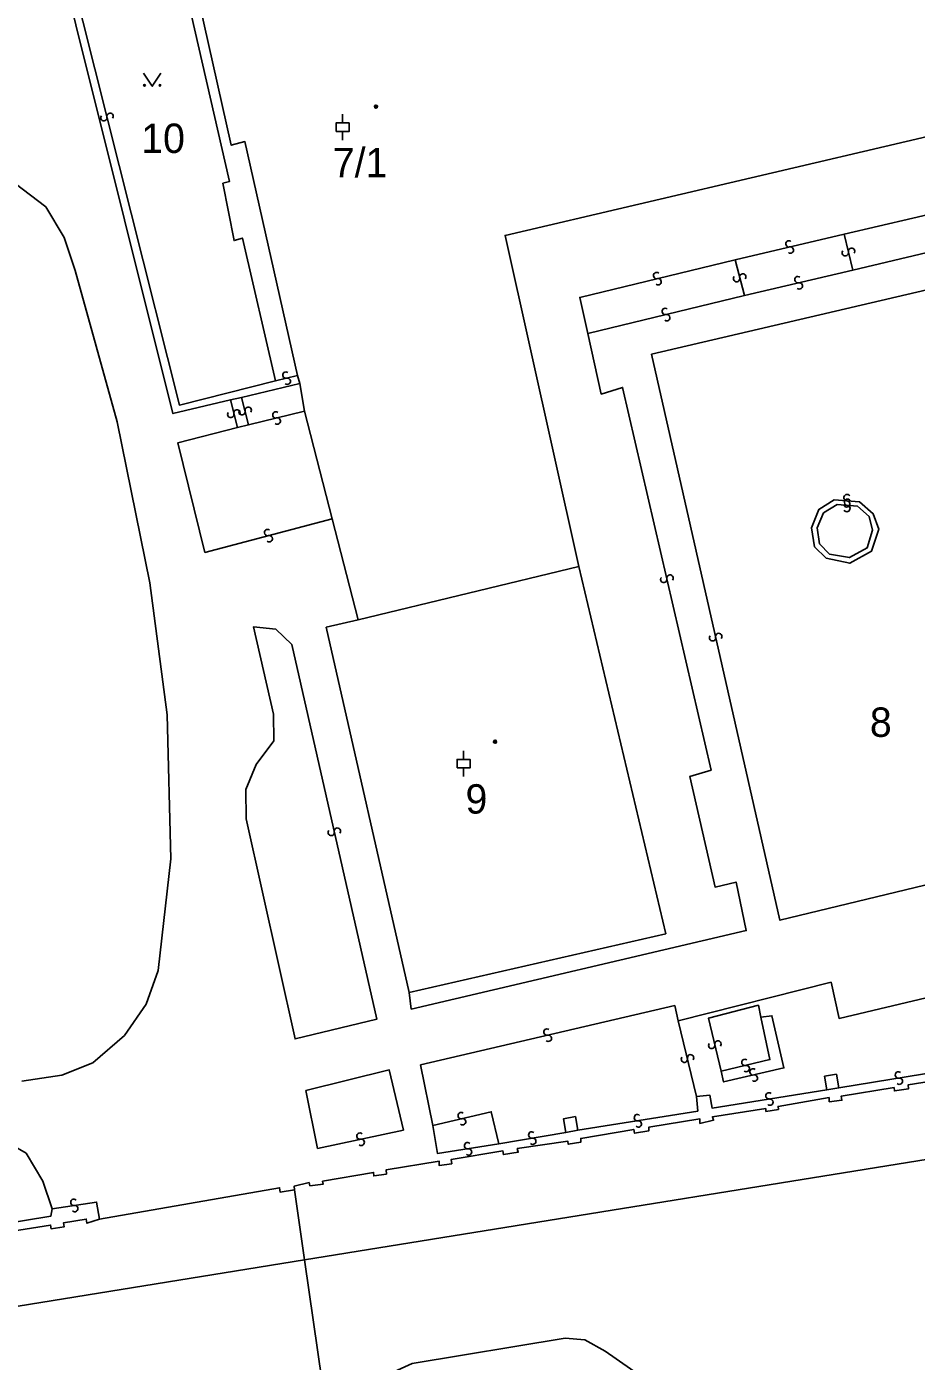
# Model space of a CAD drawing. Extents: x -600309 to -598967, y -1161267 to -1160292.
# Drawn here: x -599256.9 to -599205.5, y -1161127.6 to -1161050.3 of the extents above; entities that cross this region are included whole.
import ezdxf

# ---------------------------------------------------------------- set-up
doc = ezdxf.new("R2010")
doc.units = 0
for name, color, linetype in [('Level 1', 7, 'Continuous'), ('Level 13', 7, 'Continuous'), ('Level 3', 7, 'Continuous'), ('Level 4', 7, 'Continuous'), ('Level 5', 7, 'Continuous'), ('Level 57', 7, 'Continuous'), ('Level 60', 7, 'Continuous')]:
    doc.layers.add(name, color=color, linetype=linetype)

msp = doc.modelspace()

# ---------------------------------------------------------------- linework, layer by layer
at = {"layer": 'Level 1'}
for points in [[(-599241.26, -1161070.53), (-599244.31, -1161056.99), (-599245.1, -1161057.2), (-599249.31, -1161038.41), (-599248.44, -1161038.26), (-599248.87, -1161036.49), (-599250.31, -1161036.99)], [(-599256.89, -1161039.01), (-599248.48, -1161072.73), (-599245.15, -1161071.94)], [(-599188.1, -1161066.87), (-599188.67, -1161063.88), (-599191.13, -1161064.33), (-599192.21, -1161058.79), (-599189.7, -1161058.31), (-599190.59, -1161053.37), (-599229.26, -1161062.42), (-599224.99, -1161081.58)], [(-599241.14, -1161070.99), (-599241.26, -1161070.53)], [(-599244.5, -1161071.79), (-599241.14, -1161070.99)], [(-599240.86, -1161072.59), (-599241.14, -1161070.99)], [(-599245.15, -1161071.94), (-599244.5, -1161071.79)], [(-599239.26, -1161078.82), (-599240.86, -1161072.59)], [(-599237.76, -1161084.65), (-599239.26, -1161078.82)], [(-599224.99, -1161081.58), (-599237.76, -1161084.65)], [(-599234.81, -1161106.22), (-599219.97, -1161102.82), (-599224.99, -1161081.58)], [(-599237.76, -1161084.65), (-599239.61, -1161085.09), (-599234.81, -1161106.22)], [(-599202.91, -1161111.08), (-599205.95, -1161111.57), (-599205.92, -1161111.79), (-599206.74, -1161111.91), (-599206.76, -1161111.72), (-599209.81, -1161112.21), (-599209.78, -1161112.45), (-599210.51, -1161112.54), (-599210.52, -1161112.3), (-599213.47, -1161112.81), (-599213.45, -1161112.98), (-599214.17, -1161113.1), (-599214.18, -1161112.93), (-599217.27, -1161113.41), (-599217.2, -1161113.61), (-599217.99, -1161113.79), (-599218, -1161113.52), (-599220.94, -1161114), (-599220.94, -1161114.22), (-599221.77, -1161114.36), (-599221.82, -1161114.14), (-599224.88, -1161114.66), (-599224.87, -1161114.87), (-599225.61, -1161115), (-599225.64, -1161114.81), (-599228.56, -1161115.25), (-599228.5, -1161115.46), (-599229.36, -1161115.6), (-599229.39, -1161115.38), (-599232.38, -1161115.88), (-599232.35, -1161116.13), (-599233.08, -1161116.22), (-599233.08, -1161115.97), (-599236.14, -1161116.47), (-599236.13, -1161116.72), (-599236.86, -1161116.83), (-599236.87, -1161116.63), (-599239.82, -1161117.14), (-599239.78, -1161117.3), (-599240.55, -1161117.4), (-599240.6, -1161117.22), (-599241.46, -1161117.42), (-599241.44, -1161117.64)], [(-599241.44, -1161117.64), (-599242.27, -1161117.77), (-599242.31, -1161117.51), (-599252.72, -1161119.33)], [(-599241.44, -1161117.64), (-599240.86, -1161121.69)], [(-599252.72, -1161119.33), (-599253.45, -1161119.57), (-599253.49, -1161119.33), (-599254.81, -1161119.55), (-599254.77, -1161119.78), (-599255.51, -1161119.9), (-599255.55, -1161119.67), (-599258.51, -1161120.15)], [(-599240.86, -1161121.69), (-599239.6, -1161130.5)]]:
    msp.add_lwpolyline(points, dxfattribs=at)
at = {"layer": 'Level 13'}
for centre, start, end in [((-599252.111, -1161055.526), 321.26728, 193.85728), ((-599252.469, -1161055.613), 141.48174, 13.57974), ((-599212.841, -1161062.91), 50.74477, 282.84277), ((-599212.758, -1161063.269), 230.53031, 103.12031), ((-599209.579, -1161063.423), 140.87155, 13.46155), ((-599209.22, -1161063.338), 321.08601, 193.184), ((-599220.492, -1161064.74), 50.95772, 283.05572), ((-599215.511, -1161064.825), 322.06152, 194.15952), ((-599220.408, -1161065.099), 230.74326, 103.33326), ((-599215.868, -1161064.916), 141.84706, 14.43706), ((-599212.321, -1161064.981), 50.33267, 282.92267), ((-599212.24, -1161065.34), 230.54713, 102.64513), ((-599219.993, -1161066.821), 50.82151, 283.41151), ((-599219.908, -1161067.18), 231.03596, 103.13396), ((-599241.941, -1161070.501), 50.34889, 282.93889), ((-599241.86, -1161070.86), 230.56334, 102.66134), ((-599244.121, -1161072.536), 321.5795, 193.6775), ((-599245.129, -1161072.774), 141.83213, 13.93013), ((-599244.772, -1161072.685), 321.61767, 194.20767), ((-599244.479, -1161072.624), 141.36504, 13.95504), ((-599242.522, -1161072.801), 50.69413, 283.28413), ((-599242.438, -1161073.16), 230.90859, 103.00659), ((-599209.476, -1161077.587), 32.90762, 265.49762), ((-599209.505, -1161077.954), 213.12208, 85.22008), ((-599209.452, -1161077.857), 31.78728, 264.37728), ((-599209.489, -1161078.223), 212.00174, 84.09974), ((-599242.995, -1161079.611), 52.12012, 284.21812), ((-599242.904, -1161079.968), 231.90567, 104.49567), ((-599220.08, -1161082.321), 140.17935, 12.76935), ((-599219.72, -1161082.24), 320.39381, 192.49181), ((-599216.9, -1161085.62), 319.95725, 192.54725), ((-599217.26, -1161085.699), 140.17171, 12.2697), ((-599239.32, -1161096.96), 139.94997, 12.53997), ((-599238.96, -1161096.881), 320.16443, 192.26243), ((-599226.84, -1161108.51), 50.50676, 282.60475), ((-599226.759, -1161108.869), 230.2923, 102.8823), ((-599217.31, -1161109.282), 140.96757, 13.06557), ((-599216.951, -1161109.198), 320.75311, 193.34311), ((-599218.889, -1161110.083), 140.76281, 13.35281), ((-599218.53, -1161109.998), 320.97726, 193.07526), ((-599215.392, -1161110.261), 50.52331, 283.11331), ((-599215.309, -1161110.62), 230.73776, 102.83576), ((-599214.921, -1161110.811), 50.22481, 282.81481), ((-599214.84, -1161111.17), 230.43927, 102.53727), ((-599206.508, -1161110.988), 46.67479, 278.77279), ((-599206.451, -1161111.352), 226.46033, 99.05033), ((-599213.997, -1161112.198), 46.44282, 278.54081), ((-599213.942, -1161112.562), 226.22836, 98.81836), ((-599231.801, -1161113.34), 50.65093, 282.74893), ((-599221.608, -1161113.458), 46.25823, 278.84823), ((-599231.719, -1161113.699), 230.43647, 103.02647), ((-599221.553, -1161113.822), 226.47268, 98.57068), ((-599237.658, -1161114.53), 49.19791, 281.78791), ((-599237.583, -1161114.891), 229.41237, 101.51037), ((-599227.72, -1161114.458), 46.93082, 279.52082), ((-599227.66, -1161114.822), 227.14528, 99.24327), ((-599231.428, -1161115.078), 46.14753, 278.73753), ((-599231.373, -1161115.442), 226.36198, 98.45998), ((-599254.206, -1161118.357), 46.00159, 278.09959), ((-599254.153, -1161118.722), 225.78713, 98.37713)]:
    msp.add_arc(centre, 0.184, start, end, dxfattribs=at)
at = {"layer": 'Level 3'}
for points in [[(-599250.31, -1161036.99), (-599245.21, -1161059.31), (-599245.58, -1161059.4), (-599244.94, -1161062.72), (-599244.46, -1161062.57), (-599242.54, -1161070.83)], [(-599242.54, -1161070.83), (-599248.1, -1161072.24), (-599256.48, -1161038.9)], [(-599240.86, -1161121.69), (-599196.19, -1161114.48), (-599141.88, -1161105.67), (-599133.61, -1161103.62), (-599125.43, -1161100.03), (-599118.22, -1161095.35), (-599112.09, -1161089.4), (-599107.21, -1161081.22), (-599104.63, -1161073.75), (-599103.59, -1161066.19), (-599102.48, -1161058.35)], [(-599257.6, -1161059.41), (-599255.82, -1161060.77), (-599254.77, -1161062.55), (-599254.14, -1161064.45), (-599251.7, -1161073.2), (-599249.82, -1161082.51), (-599248.8, -1161090.15), (-599248.6, -1161098.48), (-599249.33, -1161104.94), (-599250.02, -1161106.89), (-599251.28, -1161108.7), (-599253.11, -1161110.28), (-599254.9, -1161111.01), (-599257.21, -1161111.34)], [(-599209.65, -1161062.34), (-599199.71, -1161060.03), (-599198.71, -1161065.34), (-599197.08, -1161064.98), (-599196.49, -1161067.97)], [(-599305.26, -1161061.09), (-599303.66, -1161066.4), (-599300.56, -1161066.66), (-599298.23, -1161069.13), (-599297.74, -1161071.84), (-599297.98, -1161075.18), (-599296.47, -1161078.95), (-599293.55, -1161078.2), (-599291.15, -1161083.13), (-599289.06, -1161089.06), (-599286.82, -1161094.89), (-599284.5, -1161098.92), (-599281.33, -1161103.14), (-599276.76, -1161107.17), (-599272.13, -1161110.21), (-599265.83, -1161112.69), (-599260.62, -1161114.01), (-599258.72, -1161114.52), (-599256.97, -1161115.52), (-599256, -1161117.13), (-599255.46, -1161118.73)], [(-599215.96, -1161063.84), (-599209.65, -1161062.34)], [(-599209.65, -1161062.34), (-599209.14, -1161064.43)], [(-599196.49, -1161067.97), (-599199.84, -1161068.44), (-599200.95, -1161062.48), (-599209.14, -1161064.43)], [(-599224.47, -1161068.1), (-599224.94, -1161066.01), (-599215.96, -1161063.84)], [(-599215.96, -1161063.84), (-599215.42, -1161065.9)], [(-599209.14, -1161064.43), (-599215.42, -1161065.9)], [(-599220.8, -1161069.29), (-599202.48, -1161065), (-599196.11, -1161097.87), (-599213.36, -1161102.04), (-599220.8, -1161069.29)], [(-599215.42, -1161065.9), (-599224.47, -1161068.1)], [(-599224.47, -1161068.1), (-599223.7, -1161071.6), (-599222.46, -1161071.21), (-599217.34, -1161093.35), (-599218.57, -1161093.72), (-599217.11, -1161100.12), (-599215.9, -1161099.83), (-599215.31, -1161102.64), (-599234.69, -1161107.18), (-599234.81, -1161106.22)], [(-599219.24, -1161107.85), (-599210.4, -1161105.63), (-599209.94, -1161107.72), (-599196.37, -1161104.5), (-599196.62, -1161103.27), (-599193.21, -1161102.46), (-599194.48, -1161095.28), (-599193.38, -1161095.02), (-599194.57, -1161088.56), (-599195.78, -1161088.82), (-599199.48, -1161070.25), (-599190.82, -1161068.94)], [(-599241.26, -1161070.53), (-599242.54, -1161070.83)], [(-599244.74, -1161073.53), (-599245.15, -1161071.94)], [(-599244.5, -1161071.79), (-599244.1, -1161073.37)], [(-599240.86, -1161072.59), (-599244.1, -1161073.37)], [(-599244.74, -1161073.53), (-599248.2, -1161074.42), (-599246.63, -1161080.76), (-599239.26, -1161078.82)], [(-599244.1, -1161073.37), (-599244.74, -1161073.53)], [(-599208.75, -1161077.83), (-599210.23, -1161077.72), (-599211.12, -1161078.27), (-599211.54, -1161079.33), (-599211.36, -1161080.43), (-599210.69, -1161081.09), (-599209.32, -1161081.39), (-599208.06, -1161080.69), (-599207.64, -1161079.42), (-599207.96, -1161078.52), (-599208.75, -1161077.83)], [(-599208.88, -1161078.09), (-599210.05, -1161077.98), (-599210.85, -1161078.47), (-599211.21, -1161079.33), (-599211.07, -1161080.26), (-599210.49, -1161080.86), (-599209.34, -1161081.06), (-599208.31, -1161080.5), (-599208.01, -1161079.47), (-599208.2, -1161078.69), (-599208.88, -1161078.09)], [(-599241.6, -1161086.09), (-599236.68, -1161107.76), (-599241.41, -1161108.9), (-599244.23, -1161096.18), (-599244.26, -1161094.47), (-599243.66, -1161093.03), (-599242.63, -1161091.65), (-599242.66, -1161090.12), (-599243.81, -1161085.06), (-599242.53, -1161085.2), (-599241.6, -1161086.09)], [(-599360.41, -1161090.46), (-599362.08, -1161091.01), (-599359.49, -1161103.92), (-599361.4, -1161105.16), (-599355.79, -1161110.77), (-599344.03, -1161124.02), (-599341.28, -1161127.02), (-599337.28, -1161130.68), (-599333.41, -1161132.87), (-599328.69, -1161134.32), (-599323.7, -1161134.67), (-599306.03, -1161132.21), (-599289.27, -1161129.51), (-599240.86, -1161121.69)], [(-599233.45, -1161113.92), (-599234.15, -1161110.41), (-599219.45, -1161106.98), (-599219.24, -1161107.85)], [(-599216.76, -1161110.77), (-599217.5, -1161107.71), (-599214.61, -1161106.96), (-599214.46, -1161107.64)], [(-599219.24, -1161107.85), (-599218.18, -1161112.23)], [(-599214.46, -1161107.64), (-599213.83, -1161107.56), (-599213.13, -1161110.58), (-599216.62, -1161111.39), (-599216.76, -1161110.77)], [(-599214.46, -1161107.64), (-599213.94, -1161110.1), (-599216.76, -1161110.77)], [(-599101.43, -1161117.43), (-599109.99, -1161109.28), (-599114.44, -1161108.57), (-599116.4, -1161108.6), (-599124.79, -1161109.79), (-599126.3, -1161110.5), (-599127.38, -1161111.59), (-599131.31, -1161116.83), (-599217.8, -1161130.93), (-599223.47, -1161126.97), (-599224.65, -1161126.32), (-599225.79, -1161126.22), (-599234.64, -1161127.69), (-599238.7, -1161129.53), (-599239.6, -1161130.5)], [(-599240.79, -1161111.89), (-599235.96, -1161110.7), (-599235.14, -1161114.18), (-599240.11, -1161115.24), (-599240.79, -1161111.89)], [(-599210.65, -1161111.85), (-599210.78, -1161111.06), (-599210.09, -1161110.95), (-599209.96, -1161111.74)], [(-599209.96, -1161111.74), (-599203, -1161110.6)], [(-599210.65, -1161111.85), (-599209.96, -1161111.74)], [(-599218.18, -1161112.23), (-599218.12, -1161113.08), (-599225.05, -1161114.19)], [(-599218.18, -1161112.23), (-599217.41, -1161112.16), (-599217.29, -1161112.91), (-599210.65, -1161111.85)], [(-599233.45, -1161113.92), (-599230.06, -1161113.12), (-599229.63, -1161114.98)], [(-599229.63, -1161114.98), (-599233.17, -1161115.54), (-599233.45, -1161113.92)], [(-599225.74, -1161114.31), (-599225.88, -1161113.52), (-599225.19, -1161113.4), (-599225.05, -1161114.19)], [(-599225.74, -1161114.31), (-599229.63, -1161114.98)], [(-599225.05, -1161114.19), (-599225.74, -1161114.31)], [(-599255.46, -1161118.73), (-599252.89, -1161118.34), (-599252.72, -1161119.33)], [(-599281.35, -1161123.4), (-599255.53, -1161119.15), (-599255.46, -1161118.73)]]:
    msp.add_lwpolyline(points, dxfattribs=at)
at = {"layer": 'Level 5'}
for p, q in [((-599238.66, -1161055.91), (-599238.66, -1161055.411)), ((-599238.66, -1161056.41), (-599238.66, -1161056.909)), ((-599231.66, -1161092.73), (-599231.66, -1161092.231)), ((-599231.66, -1161093.23), (-599231.66, -1161093.729))]:
    msp.add_line(p, q, dxfattribs=at)
msp.add_lwpolyline([(-599250.171, -1161053.04), (-599249.67, -1161053.79), (-599249.17, -1161053.04)], dxfattribs=at)
for points in [[(-599239.035, -1161056.41), (-599238.285, -1161056.41), (-599238.285, -1161055.91), (-599239.035, -1161055.91)], [(-599232.035, -1161093.23), (-599231.285, -1161093.23), (-599231.285, -1161092.73), (-599232.035, -1161092.73)]]:
    msp.add_lwpolyline(points, close=True, dxfattribs=at)
for centre, radius in [((-599250.12, -1161053.74), 0.05), ((-599249.221, -1161053.74), 0.05), ((-599236.73, -1161054.97), 0.09), ((-599236.73, -1161054.97), 0.0521), ((-599229.84, -1161091.71), 0.09), ((-599229.84, -1161091.71), 0.0521)]:
    msp.add_circle(centre, radius, dxfattribs=at)
at = {"layer": 'Level 60'}
for points in [[(-599241.26, -1161070.53), (-599241.14, -1161070.99), (-599244.5, -1161071.79), (-599245.15, -1161071.94), (-599248.48, -1161072.73), (-599256.89, -1161039.01), (-599256.48, -1161038.9), (-599250.31, -1161036.99), (-599248.87, -1161036.49), (-599248.44, -1161038.26), (-599249.31, -1161038.41), (-599245.1, -1161057.2), (-599244.31, -1161056.99)], [(-599237.76, -1161084.65), (-599224.99, -1161081.58), (-599219.97, -1161102.82), (-599234.81, -1161106.22), (-599239.61, -1161085.09)]]:
    msp.add_lwpolyline(points, close=True, dxfattribs=at)
for points in [[(-599190.59, -1161053.37), (-599229.26, -1161062.42), (-599224.99, -1161081.58), (-599237.76, -1161084.65), (-599239.26, -1161078.82), (-599240.86, -1161072.59), (-599241.14, -1161070.99), (-599241.26, -1161070.53), (-599244.31, -1161056.99), (-599245.1, -1161057.2), (-599249.31, -1161038.41)], [(-599256.89, -1161039.01), (-599248.48, -1161072.73), (-599245.15, -1161071.94), (-599244.5, -1161071.79), (-599241.14, -1161070.99), (-599240.86, -1161072.59), (-599239.26, -1161078.82), (-599237.76, -1161084.65), (-599239.61, -1161085.09), (-599234.81, -1161106.22), (-599219.97, -1161102.82), (-599224.99, -1161081.58), (-599229.26, -1161062.42), (-599190.59, -1161053.37), (-599189.7, -1161058.31), (-599192.21, -1161058.79), (-599191.13, -1161064.33), (-599188.67, -1161063.88), (-599188.1, -1161066.87), (-599187.86, -1161068.44), (-599182.93, -1161096.07), (-599189.2, -1161097.14), (-599187.2, -1161108.03)], [(-599202.91, -1161111.08), (-599205.95, -1161111.57), (-599205.92, -1161111.79), (-599206.74, -1161111.91), (-599206.76, -1161111.72), (-599209.81, -1161112.21), (-599209.78, -1161112.45), (-599210.51, -1161112.54), (-599210.52, -1161112.3), (-599213.47, -1161112.81), (-599213.45, -1161112.98), (-599214.17, -1161113.1), (-599214.18, -1161112.93), (-599217.27, -1161113.41), (-599217.2, -1161113.61), (-599217.99, -1161113.79), (-599218, -1161113.52), (-599220.94, -1161114), (-599220.94, -1161114.22), (-599221.77, -1161114.36), (-599221.82, -1161114.14), (-599224.88, -1161114.66), (-599224.87, -1161114.87), (-599225.61, -1161115), (-599225.64, -1161114.81), (-599228.56, -1161115.25), (-599228.5, -1161115.46), (-599229.36, -1161115.6), (-599229.39, -1161115.38), (-599232.38, -1161115.88), (-599232.35, -1161116.13), (-599233.08, -1161116.22), (-599233.08, -1161115.97), (-599236.14, -1161116.47), (-599236.13, -1161116.72), (-599236.86, -1161116.83), (-599236.87, -1161116.63), (-599239.82, -1161117.14), (-599239.78, -1161117.3), (-599240.55, -1161117.4), (-599240.6, -1161117.22), (-599241.46, -1161117.42), (-599241.44, -1161117.64), (-599242.27, -1161117.77), (-599242.31, -1161117.51), (-599252.72, -1161119.33), (-599253.45, -1161119.57), (-599253.49, -1161119.33), (-599254.81, -1161119.55), (-599254.77, -1161119.78), (-599255.51, -1161119.9), (-599255.55, -1161119.67), (-599258.51, -1161120.15)], [(-599239.6, -1161130.5), (-599240.86, -1161121.69), (-599241.44, -1161117.64), (-599241.46, -1161117.42), (-599240.6, -1161117.22), (-599240.55, -1161117.4), (-599239.78, -1161117.3), (-599239.82, -1161117.14), (-599236.87, -1161116.63), (-599236.86, -1161116.83), (-599236.13, -1161116.72), (-599236.14, -1161116.47), (-599233.08, -1161115.97), (-599233.08, -1161116.22), (-599232.35, -1161116.13), (-599232.38, -1161115.88), (-599229.39, -1161115.38), (-599229.36, -1161115.6), (-599228.5, -1161115.46), (-599228.56, -1161115.25), (-599225.64, -1161114.81), (-599225.61, -1161115), (-599224.87, -1161114.87), (-599224.88, -1161114.66), (-599221.82, -1161114.14), (-599221.77, -1161114.36), (-599220.94, -1161114.22), (-599220.94, -1161114), (-599218, -1161113.52), (-599217.99, -1161113.79), (-599217.2, -1161113.61), (-599217.27, -1161113.41), (-599214.18, -1161112.93), (-599214.17, -1161113.1), (-599213.45, -1161112.98), (-599213.47, -1161112.81), (-599210.52, -1161112.3), (-599210.51, -1161112.54), (-599209.78, -1161112.45), (-599209.81, -1161112.21), (-599206.76, -1161111.72), (-599206.74, -1161111.91), (-599205.92, -1161111.79), (-599205.95, -1161111.57), (-599202.91, -1161111.08)], [(-599258.51, -1161120.15), (-599255.55, -1161119.67), (-599255.51, -1161119.9), (-599254.77, -1161119.78), (-599254.81, -1161119.55), (-599253.49, -1161119.33), (-599253.45, -1161119.57), (-599252.72, -1161119.33), (-599242.31, -1161117.51), (-599242.27, -1161117.77), (-599241.44, -1161117.64), (-599240.86, -1161121.69), (-599239.6, -1161130.5)]]:
    msp.add_lwpolyline(points, dxfattribs=at)

# ---------------------------------------------------------------- texts
at = {"layer": 'Level 4'}
for s, p in [('10', (-599250.31, -1161057.65)), ('7/1', (-599239.23, -1161059.06)), ('9', (-599231.55, -1161095.87))]:
    msp.add_text(s, height=1.7, dxfattribs=at).set_placement(p)
at = {"layer": 'Level 57'}
msp.add_text('8', height=1.7, dxfattribs=at).set_placement((-599208.16, -1161091.43))

doc.saveas('drawing.dxf')
